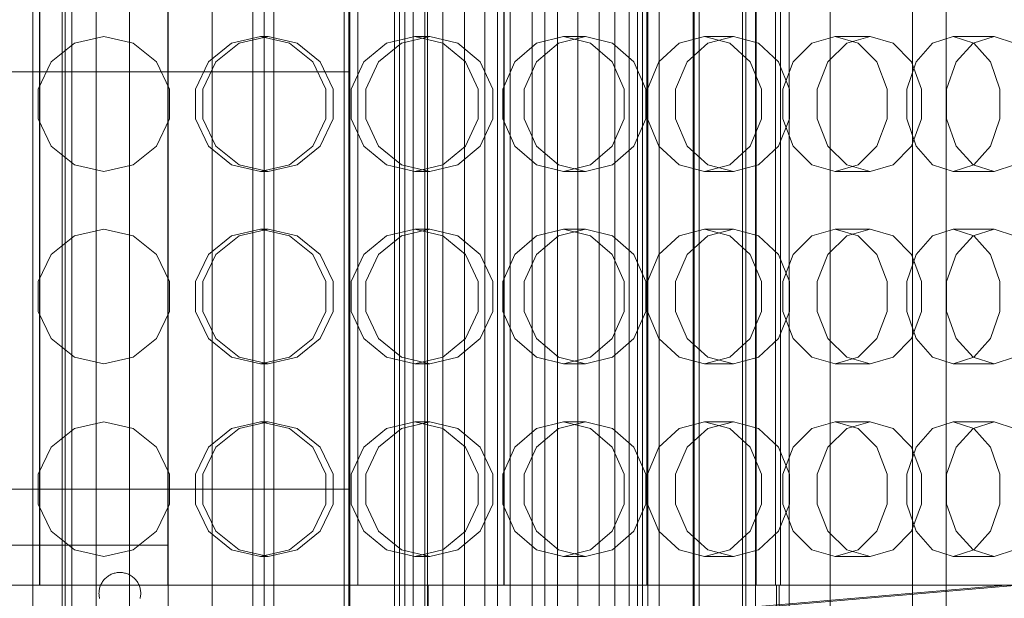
# Model space of a CAD drawing. Header units: millimetres. Extents: x -1970 to 61924, y -58230 to 6847.
# Tile 565 of 656: x 24424 to 24731, y -18164 to -17984. Entities that reach past the tile are written whole.
import ezdxf

# ---------------------------------------------------------------- set-up
doc = ezdxf.new("R2010")
doc.units = ezdxf.units.MM
for name, color, linetype, lineweight in [('superior_briquetadora', 7, 'Continuous', 0), ('superior_C02', 7, 'Continuous', 0), ('superior_C02-briq', 7, 'Continuous', 0), ('superior_C05', 7, 'Continuous', 0)]:
    doc.layers.add(name, color=color, linetype=linetype, lineweight=lineweight)

msp = doc.modelspace()

# ---------------------------------------------------------------- linework, layer by layer
at = {"layer": 'superior_briquetadora'}
for p, q in [((24500.067, -18305), (24500.067, -17655)), ((24503.067, -18305), (24503.067, -17655)), ((24623.067, -18171), (24623.067, -17789)), ((24649.067, -17789), (24649.067, -18171)), ((24650.067, -17790), (24650.067, -18170)), ((24653.067, -17790), (24653.067, -18170)), ((24649.067, -17793), (24649.067, -18167)), ((24653.067, -18167), (24653.067, -17793)), ((24430.067, -17800), (24430.067, -18160)), ((24430.167, -17800), (24430.167, -18160)), ((24469.967, -18160), (24469.967, -17800)), ((24470.067, -18160), (24470.067, -17800)), ((24529.192, -18160), (24529.192, -17800)), ((24574.717, -17800), (24574.717, -18160)), ((24574.817, -18160), (24574.817, -17800)), ((24619.192, -18160), (24619.192, -17800)), ((24653.317, -18160), (24653.317, -17800)), ((24659.299, -17800), (24659.299, -18160)), ((24660.836, -17800), (24660.836, -18160)), ((24450.067, -17989), (24440.955, -17991.08)), ((24450.067, -17989), (24459.18, -17991.08)), ((24489.883, -17991.08), (24498.917, -17989)), ((24501.266, -17989), (24492.218, -17991.08)), ((24498.917, -17989), (24501.266, -17989)), ((24507.951, -17991.08), (24498.917, -17989)), ((24501.266, -17989), (24510.287, -17991.08)), ((24538.129, -17991.08), (24546.931, -17989)), ((24551.589, -17989), (24542.76, -17991.08)), ((24546.931, -17989), (24551.589, -17989)), ((24555.732, -17991.08), (24546.931, -17989)), ((24551.589, -17989), (24560.364, -17991.08)), ((24584.869, -17991.08), (24593.287, -17989)), ((24600.175, -17989), (24591.716, -17991.08)), ((24593.287, -17989), (24600.175, -17989)), ((24601.705, -17991.08), (24593.287, -17989)), ((24600.175, -17989), (24608.553, -17991.08)), ((24629.302, -17991.08), (24637.192, -17989)), ((24637.192, -17989), (24646.192, -17989)), ((24645.083, -17991.08), (24637.192, -17989)), ((24646.192, -17989), (24638.248, -17991.08)), ((24646.192, -17989), (24654.031, -17991.08)), ((24670.668, -17991.08), (24677.896, -17989)), ((24677.896, -17989), (24688.854, -17989)), ((24685.125, -17991.08), (24677.896, -17989)), ((24688.854, -17989), (24681.56, -17991.08)), ((24688.854, -17989), (24696.019, -17991.08)), ((24708.259, -17991.08), (24714.702, -17989)), ((24714.702, -17989), (24727.43, -17989)), ((24721.145, -17991.08), (24714.702, -17989)), ((24727.43, -17989), (24720.912, -17991.08)), ((24727.43, -17989), (24733.799, -17991.08)), ((24440.955, -17991.08), (24433.649, -17996.906)), ((24459.18, -17991.08), (24466.486, -17996.906)), ((24482.639, -17996.907), (24489.883, -17991.08)), ((24492.218, -17991.08), (24484.944, -17996.906)), ((24515.195, -17996.907), (24507.951, -17991.08)), ((24510.287, -17991.08), (24517.499, -17996.906)), ((24531.071, -17996.907), (24538.129, -17991.08)), ((24542.76, -17991.08), (24535.641, -17996.906)), ((24562.79, -17996.907), (24555.732, -17991.08)), ((24560.364, -17991.08), (24567.359, -17996.906)), ((24578.118, -17996.907), (24584.869, -17991.08)), ((24591.716, -17991.08), (24584.875, -17996.906)), ((24584.875, -17996.906), (24591.716, -17991.08)), ((24608.455, -17996.907), (24601.705, -17991.08)), ((24608.553, -17991.08), (24615.212, -17996.906)), ((24622.974, -17996.907), (24629.302, -17991.08)), ((24638.248, -17991.08), (24631.802, -17996.906)), ((24651.411, -17996.907), (24645.083, -17991.08)), ((24654.031, -17991.08), (24660.239, -17996.906)), ((24664.871, -17996.907), (24670.668, -17991.08)), ((24681.56, -17991.08), (24675.619, -17996.906)), ((24690.922, -17996.907), (24685.125, -17991.08)), ((24696.019, -17991.08), (24701.67, -17996.906)), ((24703.093, -17996.907), (24708.259, -17991.08)), ((24720.912, -17991.08), (24715.577, -17996.906)), ((24726.312, -17996.907), (24721.145, -17991.08)), ((24433.649, -17996.906), (24429.594, -18005.326)), ((24466.486, -17996.906), (24470.541, -18005.326)), ((24478.619, -18005.327), (24482.639, -17996.907)), ((24484.944, -17996.906), (24480.898, -18005.326)), ((24519.215, -18005.327), (24515.195, -17996.907)), ((24517.499, -17996.906), (24521.495, -18005.326)), ((24527.155, -18005.327), (24531.071, -17996.907)), ((24535.641, -17996.906), (24531.675, -18005.326)), ((24566.706, -18005.327), (24562.79, -17996.907)), ((24567.359, -17996.906), (24571.227, -18005.326)), ((24574.372, -18005.327), (24578.118, -17996.907)), ((24584.875, -17996.906), (24581.056, -18005.326)), ((24581.056, -18005.326), (24584.875, -17996.906)), ((24612.202, -18005.327), (24608.455, -17996.907)), ((24615.212, -17996.906), (24618.885, -18005.326)), ((24619.462, -18005.327), (24622.974, -17996.907)), ((24631.802, -17996.906), (24628.195, -18005.326)), ((24654.923, -18005.327), (24651.411, -17996.907)), ((24660.239, -17996.906), (24663.656, -18005.326)), ((24661.654, -18005.327), (24664.871, -17996.907)), ((24675.619, -17996.906), (24672.286, -18005.326)), ((24694.139, -18005.327), (24690.922, -17996.907)), ((24700.225, -18005.327), (24703.093, -17996.907)), ((24701.67, -17996.906), (24704.771, -18005.326)), ((24715.577, -17996.906), (24712.575, -18005.326)), ((24729.179, -18005.327), (24726.312, -17996.907)), ((24429.594, -18005.326), (24429.594, -18014.674)), ((24470.541, -18005.326), (24470.541, -18014.674)), ((24478.619, -18014.673), (24478.619, -18005.327)), ((24480.898, -18005.326), (24480.898, -18014.674)), ((24519.215, -18014.673), (24519.215, -18005.327)), ((24521.495, -18005.326), (24521.495, -18014.674)), ((24527.155, -18014.673), (24527.155, -18005.327)), ((24531.675, -18005.326), (24531.675, -18014.674)), ((24566.706, -18014.673), (24566.706, -18005.327)), ((24571.227, -18005.326), (24571.227, -18014.674)), ((24574.372, -18014.673), (24574.372, -18005.327)), ((24581.056, -18005.326), (24581.056, -18014.674)), ((24612.202, -18014.673), (24612.202, -18005.327)), ((24618.885, -18005.326), (24618.885, -18014.674)), ((24619.462, -18014.673), (24619.462, -18005.327)), ((24628.195, -18005.326), (24628.195, -18014.674)), ((24654.923, -18014.673), (24654.923, -18005.327)), ((24661.654, -18014.673), (24661.654, -18005.327)), ((24663.656, -18005.326), (24663.656, -18014.674)), ((24672.286, -18005.326), (24672.286, -18014.674)), ((24694.139, -18014.673), (24694.139, -18005.327)), ((24700.225, -18014.673), (24700.225, -18005.327)), ((24704.771, -18005.326), (24704.771, -18014.674)), ((24712.575, -18005.326), (24712.575, -18014.674)), ((24729.179, -18014.673), (24729.179, -18005.327)), ((24429.594, -18014.674), (24433.649, -18023.094)), ((24470.541, -18014.674), (24466.486, -18023.094)), ((24482.639, -18023.093), (24478.619, -18014.673)), ((24480.898, -18014.674), (24484.944, -18023.094)), ((24515.195, -18023.093), (24519.215, -18014.673)), ((24521.495, -18014.674), (24517.499, -18023.094)), ((24531.071, -18023.093), (24527.155, -18014.673)), ((24531.675, -18014.674), (24535.641, -18023.094)), ((24562.79, -18023.093), (24566.706, -18014.673)), ((24571.227, -18014.674), (24567.359, -18023.094)), ((24578.118, -18023.093), (24574.372, -18014.673)), ((24581.056, -18014.674), (24584.875, -18023.094)), ((24584.875, -18023.094), (24581.056, -18014.674)), ((24608.455, -18023.093), (24612.202, -18014.673)), ((24618.885, -18014.674), (24615.212, -18023.094)), ((24622.974, -18023.093), (24619.462, -18014.673)), ((24628.195, -18014.674), (24631.802, -18023.094)), ((24651.411, -18023.093), (24654.923, -18014.673)), ((24663.656, -18014.674), (24660.239, -18023.094)), ((24664.871, -18023.093), (24661.654, -18014.673)), ((24672.286, -18014.674), (24675.619, -18023.094)), ((24690.922, -18023.093), (24694.139, -18014.673)), ((24703.093, -18023.093), (24700.225, -18014.673)), ((24704.771, -18014.674), (24701.67, -18023.094)), ((24712.575, -18014.674), (24715.577, -18023.094)), ((24726.312, -18023.093), (24729.179, -18014.673)), ((24433.649, -18023.094), (24440.955, -18028.92)), ((24466.486, -18023.094), (24459.18, -18028.92)), ((24489.883, -18028.92), (24482.639, -18023.093)), ((24484.944, -18023.094), (24492.218, -18028.92)), ((24507.951, -18028.92), (24515.195, -18023.093)), ((24517.499, -18023.094), (24510.287, -18028.92)), ((24538.129, -18028.92), (24531.071, -18023.093)), ((24535.641, -18023.094), (24542.76, -18028.92)), ((24555.732, -18028.92), (24562.79, -18023.093)), ((24567.359, -18023.094), (24560.364, -18028.92)), ((24584.869, -18028.92), (24578.118, -18023.093)), ((24584.875, -18023.094), (24591.716, -18028.92)), ((24591.716, -18028.92), (24584.875, -18023.094)), ((24601.705, -18028.92), (24608.455, -18023.093)), ((24615.212, -18023.094), (24608.553, -18028.92)), ((24629.302, -18028.92), (24622.974, -18023.093)), ((24631.802, -18023.094), (24638.248, -18028.92)), ((24645.083, -18028.92), (24651.411, -18023.093)), ((24660.239, -18023.094), (24654.031, -18028.92)), ((24670.668, -18028.92), (24664.871, -18023.093)), ((24675.619, -18023.094), (24681.56, -18028.92)), ((24685.125, -18028.92), (24690.922, -18023.093)), ((24701.67, -18023.094), (24696.019, -18028.92)), ((24708.259, -18028.92), (24703.093, -18023.093)), ((24715.577, -18023.094), (24720.912, -18028.92)), ((24721.145, -18028.92), (24726.312, -18023.093)), ((24440.955, -18028.92), (24450.067, -18031)), ((24459.18, -18028.92), (24450.067, -18031)), ((24498.917, -18031), (24489.883, -18028.92)), ((24492.218, -18028.92), (24501.266, -18031)), ((24498.917, -18031), (24507.951, -18028.92)), ((24510.287, -18028.92), (24501.266, -18031)), ((24546.931, -18031), (24538.129, -18028.92)), ((24542.76, -18028.92), (24551.589, -18031)), ((24546.931, -18031), (24555.732, -18028.92)), ((24560.364, -18028.92), (24551.589, -18031)), ((24593.287, -18031), (24584.869, -18028.92)), ((24591.716, -18028.92), (24600.175, -18031)), ((24593.287, -18031), (24601.705, -18028.92)), ((24608.553, -18028.92), (24600.175, -18031)), ((24637.192, -18031), (24629.302, -18028.92)), ((24637.192, -18031), (24645.083, -18028.92)), ((24638.248, -18028.92), (24646.192, -18031)), ((24654.031, -18028.92), (24646.192, -18031)), ((24677.896, -18031), (24670.668, -18028.92)), ((24677.896, -18031), (24685.125, -18028.92)), ((24681.56, -18028.92), (24688.854, -18031)), ((24696.019, -18028.92), (24688.854, -18031)), ((24714.702, -18031), (24708.259, -18028.92)), ((24714.702, -18031), (24721.145, -18028.92)), ((24720.912, -18028.92), (24727.43, -18031)), ((24733.799, -18028.92), (24727.43, -18031)), ((24498.917, -18031), (24501.266, -18031)), ((24546.931, -18031), (24551.589, -18031)), ((24593.287, -18031), (24600.175, -18031)), ((24637.192, -18031), (24646.192, -18031)), ((24677.896, -18031), (24688.854, -18031)), ((24714.702, -18031), (24727.43, -18031)), ((24440.955, -18051.08), (24433.649, -18056.906)), ((24450.067, -18049), (24440.955, -18051.08)), ((24450.067, -18049), (24459.18, -18051.08)), ((24459.18, -18051.08), (24466.486, -18056.906)), ((24482.639, -18056.907), (24489.883, -18051.08)), ((24492.218, -18051.08), (24484.944, -18056.906)), ((24489.883, -18051.08), (24498.917, -18049)), ((24501.266, -18049), (24492.218, -18051.08)), ((24498.917, -18049), (24501.266, -18049)), ((24507.951, -18051.08), (24498.917, -18049)), ((24501.266, -18049), (24510.287, -18051.08)), ((24515.195, -18056.907), (24507.951, -18051.08)), ((24510.287, -18051.08), (24517.499, -18056.906)), ((24531.071, -18056.907), (24538.129, -18051.08)), ((24542.76, -18051.08), (24535.641, -18056.906)), ((24538.129, -18051.08), (24546.931, -18049)), ((24551.589, -18049), (24542.76, -18051.08)), ((24546.931, -18049), (24551.589, -18049)), ((24555.732, -18051.08), (24546.931, -18049)), ((24551.589, -18049), (24560.364, -18051.08)), ((24562.79, -18056.907), (24555.732, -18051.08)), ((24560.364, -18051.08), (24567.359, -18056.906)), ((24578.118, -18056.907), (24584.869, -18051.08)), ((24584.869, -18051.08), (24593.287, -18049)), ((24591.716, -18051.08), (24584.875, -18056.906)), ((24584.875, -18056.906), (24591.716, -18051.08)), ((24600.175, -18049), (24591.716, -18051.08)), ((24593.287, -18049), (24600.175, -18049)), ((24601.705, -18051.08), (24593.287, -18049)), ((24600.175, -18049), (24608.553, -18051.08)), ((24608.455, -18056.907), (24601.705, -18051.08)), ((24608.553, -18051.08), (24615.212, -18056.906)), ((24622.974, -18056.907), (24629.302, -18051.08)), ((24629.302, -18051.08), (24637.192, -18049)), ((24638.248, -18051.08), (24631.802, -18056.906)), ((24637.192, -18049), (24646.192, -18049)), ((24645.083, -18051.08), (24637.192, -18049)), ((24646.192, -18049), (24638.248, -18051.08)), ((24651.411, -18056.907), (24645.083, -18051.08)), ((24646.192, -18049), (24654.031, -18051.08)), ((24654.031, -18051.08), (24660.239, -18056.906)), ((24664.871, -18056.907), (24670.668, -18051.08)), ((24670.668, -18051.08), (24677.896, -18049)), ((24681.56, -18051.08), (24675.619, -18056.906)), ((24677.896, -18049), (24688.854, -18049)), ((24685.125, -18051.08), (24677.896, -18049)), ((24688.854, -18049), (24681.56, -18051.08)), ((24690.922, -18056.907), (24685.125, -18051.08)), ((24688.854, -18049), (24696.019, -18051.08)), ((24696.019, -18051.08), (24701.67, -18056.906)), ((24703.093, -18056.907), (24708.259, -18051.08)), ((24708.259, -18051.08), (24714.702, -18049)), ((24714.702, -18049), (24727.43, -18049)), ((24721.145, -18051.08), (24714.702, -18049)), ((24720.912, -18051.08), (24715.577, -18056.906)), ((24727.43, -18049), (24720.912, -18051.08)), ((24726.312, -18056.907), (24721.145, -18051.08)), ((24727.43, -18049), (24733.799, -18051.08)), ((24433.649, -18056.906), (24429.594, -18065.326)), ((24466.486, -18056.906), (24470.541, -18065.326)), ((24478.619, -18065.327), (24482.639, -18056.907)), ((24484.944, -18056.906), (24480.898, -18065.326)), ((24519.215, -18065.327), (24515.195, -18056.907)), ((24517.499, -18056.906), (24521.495, -18065.326)), ((24527.155, -18065.327), (24531.071, -18056.907)), ((24535.641, -18056.906), (24531.675, -18065.326)), ((24566.706, -18065.327), (24562.79, -18056.907)), ((24567.359, -18056.906), (24571.227, -18065.326)), ((24574.372, -18065.327), (24578.118, -18056.907)), ((24584.875, -18056.906), (24581.056, -18065.326)), ((24581.056, -18065.326), (24584.875, -18056.906)), ((24612.202, -18065.327), (24608.455, -18056.907)), ((24615.212, -18056.906), (24618.885, -18065.326)), ((24619.462, -18065.327), (24622.974, -18056.907)), ((24631.802, -18056.906), (24628.195, -18065.326)), ((24654.923, -18065.327), (24651.411, -18056.907)), ((24660.239, -18056.906), (24663.656, -18065.326)), ((24661.654, -18065.327), (24664.871, -18056.907)), ((24675.619, -18056.906), (24672.286, -18065.326)), ((24694.139, -18065.327), (24690.922, -18056.907)), ((24700.225, -18065.327), (24703.093, -18056.907)), ((24701.67, -18056.906), (24704.771, -18065.326)), ((24715.577, -18056.906), (24712.575, -18065.326)), ((24729.179, -18065.327), (24726.312, -18056.907)), ((24429.594, -18065.326), (24429.594, -18074.674)), ((24470.541, -18065.326), (24470.541, -18074.674)), ((24478.619, -18074.673), (24478.619, -18065.327)), ((24480.898, -18065.326), (24480.898, -18074.674)), ((24519.215, -18074.673), (24519.215, -18065.327)), ((24521.495, -18065.326), (24521.495, -18074.674)), ((24527.155, -18074.673), (24527.155, -18065.327)), ((24531.675, -18065.326), (24531.675, -18074.674)), ((24566.706, -18074.673), (24566.706, -18065.327)), ((24571.227, -18065.326), (24571.227, -18074.674)), ((24574.372, -18074.673), (24574.372, -18065.327)), ((24581.056, -18065.326), (24581.056, -18074.674)), ((24612.202, -18074.673), (24612.202, -18065.327)), ((24618.885, -18065.326), (24618.885, -18074.674)), ((24619.462, -18074.673), (24619.462, -18065.327)), ((24628.195, -18065.326), (24628.195, -18074.674)), ((24654.923, -18074.673), (24654.923, -18065.327)), ((24661.654, -18074.673), (24661.654, -18065.327)), ((24663.656, -18065.326), (24663.656, -18074.674)), ((24672.286, -18065.326), (24672.286, -18074.674)), ((24694.139, -18074.673), (24694.139, -18065.327)), ((24700.225, -18074.673), (24700.225, -18065.327)), ((24704.771, -18065.326), (24704.771, -18074.674)), ((24712.575, -18065.326), (24712.575, -18074.674)), ((24729.179, -18074.673), (24729.179, -18065.327)), ((24429.594, -18074.674), (24433.649, -18083.094)), ((24470.541, -18074.674), (24466.486, -18083.094)), ((24482.639, -18083.093), (24478.619, -18074.673)), ((24480.898, -18074.674), (24484.944, -18083.094)), ((24515.195, -18083.093), (24519.215, -18074.673)), ((24521.495, -18074.674), (24517.499, -18083.094)), ((24531.071, -18083.093), (24527.155, -18074.673)), ((24531.675, -18074.674), (24535.641, -18083.094)), ((24562.79, -18083.093), (24566.706, -18074.673)), ((24571.227, -18074.674), (24567.359, -18083.094)), ((24578.118, -18083.093), (24574.372, -18074.673)), ((24581.056, -18074.674), (24584.875, -18083.094)), ((24584.875, -18083.094), (24581.056, -18074.674)), ((24608.455, -18083.093), (24612.202, -18074.673)), ((24618.885, -18074.674), (24615.212, -18083.094)), ((24622.974, -18083.093), (24619.462, -18074.673)), ((24628.195, -18074.674), (24631.802, -18083.094)), ((24651.411, -18083.093), (24654.923, -18074.673)), ((24663.656, -18074.674), (24660.239, -18083.094)), ((24664.871, -18083.093), (24661.654, -18074.673)), ((24672.286, -18074.674), (24675.619, -18083.094)), ((24690.922, -18083.093), (24694.139, -18074.673)), ((24703.093, -18083.093), (24700.225, -18074.673)), ((24704.771, -18074.674), (24701.67, -18083.094)), ((24712.575, -18074.674), (24715.577, -18083.094)), ((24726.312, -18083.093), (24729.179, -18074.673)), ((24433.649, -18083.094), (24440.955, -18088.92)), ((24466.486, -18083.094), (24459.18, -18088.92)), ((24489.883, -18088.92), (24482.639, -18083.093)), ((24484.944, -18083.094), (24492.218, -18088.92)), ((24507.951, -18088.92), (24515.195, -18083.093)), ((24517.499, -18083.094), (24510.287, -18088.92)), ((24538.129, -18088.92), (24531.071, -18083.093)), ((24535.641, -18083.094), (24542.76, -18088.92)), ((24555.732, -18088.92), (24562.79, -18083.093)), ((24567.359, -18083.094), (24560.364, -18088.92)), ((24584.869, -18088.92), (24578.118, -18083.093)), ((24584.875, -18083.094), (24591.716, -18088.92)), ((24591.716, -18088.92), (24584.875, -18083.094)), ((24601.705, -18088.92), (24608.455, -18083.093)), ((24615.212, -18083.094), (24608.553, -18088.92)), ((24629.302, -18088.92), (24622.974, -18083.093)), ((24631.802, -18083.094), (24638.248, -18088.92)), ((24645.083, -18088.92), (24651.411, -18083.093)), ((24660.239, -18083.094), (24654.031, -18088.92)), ((24670.668, -18088.92), (24664.871, -18083.093)), ((24675.619, -18083.094), (24681.56, -18088.92)), ((24685.125, -18088.92), (24690.922, -18083.093)), ((24701.67, -18083.094), (24696.019, -18088.92)), ((24708.259, -18088.92), (24703.093, -18083.093)), ((24715.577, -18083.094), (24720.912, -18088.92)), ((24721.145, -18088.92), (24726.312, -18083.093)), ((24440.955, -18088.92), (24450.067, -18091)), ((24459.18, -18088.92), (24450.067, -18091)), ((24498.917, -18091), (24489.883, -18088.92)), ((24492.218, -18088.92), (24501.266, -18091)), ((24498.917, -18091), (24507.951, -18088.92)), ((24498.917, -18091), (24501.266, -18091)), ((24510.287, -18088.92), (24501.266, -18091)), ((24546.931, -18091), (24538.129, -18088.92)), ((24542.76, -18088.92), (24551.589, -18091)), ((24546.931, -18091), (24555.732, -18088.92)), ((24546.931, -18091), (24551.589, -18091)), ((24560.364, -18088.92), (24551.589, -18091)), ((24593.287, -18091), (24584.869, -18088.92)), ((24591.716, -18088.92), (24600.175, -18091)), ((24593.287, -18091), (24601.705, -18088.92)), ((24593.287, -18091), (24600.175, -18091)), ((24608.553, -18088.92), (24600.175, -18091)), ((24637.192, -18091), (24629.302, -18088.92)), ((24637.192, -18091), (24645.083, -18088.92)), ((24637.192, -18091), (24646.192, -18091)), ((24638.248, -18088.92), (24646.192, -18091)), ((24654.031, -18088.92), (24646.192, -18091)), ((24677.896, -18091), (24670.668, -18088.92)), ((24677.896, -18091), (24685.125, -18088.92)), ((24677.896, -18091), (24688.854, -18091)), ((24681.56, -18088.92), (24688.854, -18091)), ((24696.019, -18088.92), (24688.854, -18091)), ((24714.702, -18091), (24708.259, -18088.92)), ((24714.702, -18091), (24721.145, -18088.92)), ((24714.702, -18091), (24727.43, -18091)), ((24720.912, -18088.92), (24727.43, -18091)), ((24733.799, -18088.92), (24727.43, -18091)), ((24450.067, -18109), (24440.955, -18111.08)), ((24450.067, -18109), (24459.18, -18111.08)), ((24489.883, -18111.08), (24498.917, -18109)), ((24501.266, -18109), (24492.218, -18111.08)), ((24498.917, -18109), (24501.266, -18109)), ((24507.951, -18111.08), (24498.917, -18109)), ((24501.266, -18109), (24510.287, -18111.08)), ((24538.129, -18111.08), (24546.931, -18109)), ((24551.589, -18109), (24542.76, -18111.08)), ((24546.931, -18109), (24551.589, -18109)), ((24555.732, -18111.08), (24546.931, -18109)), ((24551.589, -18109), (24560.364, -18111.08)), ((24584.869, -18111.08), (24593.287, -18109)), ((24600.175, -18109), (24591.716, -18111.08)), ((24593.287, -18109), (24600.175, -18109)), ((24601.705, -18111.08), (24593.287, -18109)), ((24600.175, -18109), (24608.553, -18111.08)), ((24629.302, -18111.08), (24637.192, -18109)), ((24637.192, -18109), (24646.192, -18109)), ((24645.083, -18111.08), (24637.192, -18109)), ((24646.192, -18109), (24638.248, -18111.08)), ((24646.192, -18109), (24654.031, -18111.08)), ((24670.668, -18111.08), (24677.896, -18109)), ((24677.896, -18109), (24688.854, -18109)), ((24685.125, -18111.08), (24677.896, -18109)), ((24688.854, -18109), (24681.56, -18111.08)), ((24688.854, -18109), (24696.019, -18111.08)), ((24708.259, -18111.08), (24714.702, -18109)), ((24714.702, -18109), (24727.43, -18109)), ((24721.145, -18111.08), (24714.702, -18109)), ((24727.43, -18109), (24720.912, -18111.08)), ((24727.43, -18109), (24733.799, -18111.08)), ((24440.955, -18111.08), (24433.649, -18116.906)), ((24459.18, -18111.08), (24466.486, -18116.906)), ((24482.639, -18116.907), (24489.883, -18111.08)), ((24492.218, -18111.08), (24484.944, -18116.906)), ((24515.195, -18116.907), (24507.951, -18111.08)), ((24510.287, -18111.08), (24517.499, -18116.906)), ((24531.071, -18116.907), (24538.129, -18111.08)), ((24542.76, -18111.08), (24535.641, -18116.906)), ((24562.79, -18116.907), (24555.732, -18111.08)), ((24560.364, -18111.08), (24567.359, -18116.906)), ((24578.118, -18116.907), (24584.869, -18111.08)), ((24591.716, -18111.08), (24584.875, -18116.906)), ((24584.875, -18116.906), (24591.716, -18111.08)), ((24608.455, -18116.907), (24601.705, -18111.08)), ((24608.553, -18111.08), (24615.212, -18116.906)), ((24622.974, -18116.907), (24629.302, -18111.08)), ((24638.248, -18111.08), (24631.802, -18116.906)), ((24651.411, -18116.907), (24645.083, -18111.08)), ((24654.031, -18111.08), (24660.239, -18116.906)), ((24664.871, -18116.907), (24670.668, -18111.08)), ((24681.56, -18111.08), (24675.619, -18116.906)), ((24690.922, -18116.907), (24685.125, -18111.08)), ((24696.019, -18111.08), (24701.67, -18116.906)), ((24703.093, -18116.907), (24708.259, -18111.08)), ((24720.912, -18111.08), (24715.577, -18116.906)), ((24726.312, -18116.907), (24721.145, -18111.08)), ((24433.649, -18116.906), (24429.594, -18125.326)), ((24466.486, -18116.906), (24470.541, -18125.326)), ((24478.619, -18125.327), (24482.639, -18116.907)), ((24484.944, -18116.906), (24480.898, -18125.326)), ((24519.215, -18125.327), (24515.195, -18116.907)), ((24517.499, -18116.906), (24521.495, -18125.326)), ((24527.155, -18125.327), (24531.071, -18116.907)), ((24535.641, -18116.906), (24531.675, -18125.326)), ((24566.706, -18125.327), (24562.79, -18116.907)), ((24567.359, -18116.906), (24571.227, -18125.326)), ((24574.372, -18125.327), (24578.118, -18116.907)), ((24584.875, -18116.906), (24581.056, -18125.326)), ((24581.056, -18125.326), (24584.875, -18116.906)), ((24612.202, -18125.327), (24608.455, -18116.907)), ((24615.212, -18116.906), (24618.885, -18125.326)), ((24619.462, -18125.327), (24622.974, -18116.907)), ((24631.802, -18116.906), (24628.195, -18125.326)), ((24654.923, -18125.327), (24651.411, -18116.907)), ((24660.239, -18116.906), (24663.656, -18125.326)), ((24661.654, -18125.327), (24664.871, -18116.907)), ((24675.619, -18116.906), (24672.286, -18125.326)), ((24694.139, -18125.327), (24690.922, -18116.907)), ((24700.225, -18125.327), (24703.093, -18116.907)), ((24701.67, -18116.906), (24704.771, -18125.326)), ((24715.577, -18116.906), (24712.575, -18125.326)), ((24729.179, -18125.327), (24726.312, -18116.907)), ((24429.594, -18125.326), (24429.594, -18134.674)), ((24470.541, -18125.326), (24470.541, -18134.674)), ((24478.619, -18134.673), (24478.619, -18125.327)), ((24480.898, -18125.326), (24480.898, -18134.674)), ((24519.215, -18134.673), (24519.215, -18125.327)), ((24521.495, -18125.326), (24521.495, -18134.674)), ((24527.155, -18134.673), (24527.155, -18125.327)), ((24531.675, -18125.326), (24531.675, -18134.674)), ((24566.706, -18134.673), (24566.706, -18125.327)), ((24571.227, -18125.326), (24571.227, -18134.674)), ((24574.372, -18134.673), (24574.372, -18125.327)), ((24581.056, -18125.326), (24581.056, -18134.674)), ((24612.202, -18134.673), (24612.202, -18125.327)), ((24618.885, -18125.326), (24618.885, -18134.674)), ((24619.462, -18134.673), (24619.462, -18125.327)), ((24628.195, -18125.326), (24628.195, -18134.674)), ((24654.923, -18134.673), (24654.923, -18125.327)), ((24661.654, -18134.673), (24661.654, -18125.327)), ((24663.656, -18125.326), (24663.656, -18134.674)), ((24672.286, -18125.326), (24672.286, -18134.674)), ((24694.139, -18134.673), (24694.139, -18125.327)), ((24700.225, -18134.673), (24700.225, -18125.327)), ((24704.771, -18125.326), (24704.771, -18134.674)), ((24712.575, -18125.326), (24712.575, -18134.674)), ((24729.179, -18134.673), (24729.179, -18125.327)), ((24429.594, -18134.674), (24433.649, -18143.094)), ((24470.541, -18134.674), (24466.486, -18143.094)), ((24482.639, -18143.093), (24478.619, -18134.673)), ((24480.898, -18134.674), (24484.944, -18143.094)), ((24515.195, -18143.093), (24519.215, -18134.673)), ((24521.495, -18134.674), (24517.499, -18143.094)), ((24531.071, -18143.093), (24527.155, -18134.673)), ((24531.675, -18134.674), (24535.641, -18143.094)), ((24562.79, -18143.093), (24566.706, -18134.673)), ((24571.227, -18134.674), (24567.359, -18143.094)), ((24578.118, -18143.093), (24574.372, -18134.673)), ((24581.056, -18134.674), (24584.875, -18143.094)), ((24584.875, -18143.094), (24581.056, -18134.674)), ((24608.455, -18143.093), (24612.202, -18134.673)), ((24618.885, -18134.674), (24615.212, -18143.094)), ((24622.974, -18143.093), (24619.462, -18134.673)), ((24628.195, -18134.674), (24631.802, -18143.094)), ((24651.411, -18143.093), (24654.923, -18134.673)), ((24663.656, -18134.674), (24660.239, -18143.094)), ((24664.871, -18143.093), (24661.654, -18134.673)), ((24672.286, -18134.674), (24675.619, -18143.094)), ((24690.922, -18143.093), (24694.139, -18134.673)), ((24703.093, -18143.093), (24700.225, -18134.673)), ((24704.771, -18134.674), (24701.67, -18143.094)), ((24712.575, -18134.674), (24715.577, -18143.094)), ((24726.312, -18143.093), (24729.179, -18134.673)), ((24433.649, -18143.094), (24440.955, -18148.92)), ((24466.486, -18143.094), (24459.18, -18148.92)), ((24489.883, -18148.92), (24482.639, -18143.093)), ((24484.944, -18143.094), (24492.218, -18148.92)), ((24507.951, -18148.92), (24515.195, -18143.093)), ((24517.499, -18143.094), (24510.287, -18148.92)), ((24538.129, -18148.92), (24531.071, -18143.093)), ((24535.641, -18143.094), (24542.76, -18148.92)), ((24555.732, -18148.92), (24562.79, -18143.093)), ((24567.359, -18143.094), (24560.364, -18148.92)), ((24584.869, -18148.92), (24578.118, -18143.093)), ((24584.875, -18143.094), (24591.716, -18148.92)), ((24591.716, -18148.92), (24584.875, -18143.094)), ((24601.705, -18148.92), (24608.455, -18143.093)), ((24615.212, -18143.094), (24608.553, -18148.92)), ((24629.302, -18148.92), (24622.974, -18143.093)), ((24631.802, -18143.094), (24638.248, -18148.92)), ((24645.083, -18148.92), (24651.411, -18143.093)), ((24660.239, -18143.094), (24654.031, -18148.92)), ((24670.668, -18148.92), (24664.871, -18143.093)), ((24675.619, -18143.094), (24681.56, -18148.92)), ((24685.125, -18148.92), (24690.922, -18143.093)), ((24701.67, -18143.094), (24696.019, -18148.92)), ((24708.259, -18148.92), (24703.093, -18143.093)), ((24715.577, -18143.094), (24720.912, -18148.92)), ((24721.145, -18148.92), (24726.312, -18143.093)), ((24440.955, -18148.92), (24450.067, -18151)), ((24459.18, -18148.92), (24450.067, -18151)), ((24498.917, -18151), (24489.883, -18148.92)), ((24492.218, -18148.92), (24501.266, -18151)), ((24498.917, -18151), (24507.951, -18148.92)), ((24510.287, -18148.92), (24501.266, -18151)), ((24546.931, -18151), (24538.129, -18148.92)), ((24542.76, -18148.92), (24551.589, -18151)), ((24546.931, -18151), (24555.732, -18148.92)), ((24560.364, -18148.92), (24551.589, -18151)), ((24593.287, -18151), (24584.869, -18148.92)), ((24591.716, -18148.92), (24600.175, -18151)), ((24593.287, -18151), (24601.705, -18148.92)), ((24608.553, -18148.92), (24600.175, -18151)), ((24637.192, -18151), (24629.302, -18148.92)), ((24637.192, -18151), (24645.083, -18148.92)), ((24638.248, -18148.92), (24646.192, -18151)), ((24654.031, -18148.92), (24646.192, -18151)), ((24677.896, -18151), (24670.668, -18148.92)), ((24677.896, -18151), (24685.125, -18148.92)), ((24681.56, -18148.92), (24688.854, -18151)), ((24696.019, -18148.92), (24688.854, -18151)), ((24714.702, -18151), (24708.259, -18148.92)), ((24714.702, -18151), (24721.145, -18148.92)), ((24720.912, -18148.92), (24727.43, -18151)), ((24733.799, -18148.92), (24727.43, -18151)), ((24498.917, -18151), (24501.266, -18151)), ((24546.931, -18151), (24551.589, -18151)), ((24593.287, -18151), (24600.175, -18151)), ((24637.192, -18151), (24646.192, -18151)), ((24677.896, -18151), (24688.854, -18151)), ((24714.702, -18151), (24727.43, -18151)), ((24410.384, -18160), (24430.2, -18160)), ((24411.103, -18160), (24430.067, -18160)), ((24411.206, -18160), (24430.167, -18160)), ((24430.363, -18160), (24411.416, -18160)), ((24430.552, -18160), (24411.518, -18160)), ((24430.568, -18160), (24411.549, -18160)), ((24430.067, -18160), (24470.067, -18160)), ((24430.167, -18160), (24469.967, -18160)), ((24430.2, -18160), (24450.067, -18160)), ((24450.067, -18160), (24430.363, -18160)), ((24450.067, -18160), (24430.552, -18160)), ((24450.067, -18160), (24430.568, -18160)), ((24469.772, -18160), (24450.067, -18160)), ((24469.567, -18160), (24450.067, -18160)), ((24469.583, -18160), (24450.067, -18160)), ((24450.067, -18160), (24469.935, -18160)), ((24488.586, -18160), (24469.567, -18160)), ((24488.617, -18160), (24469.583, -18160)), ((24488.719, -18160), (24469.772, -18160)), ((24469.935, -18160), (24489.751, -18160)), ((24469.967, -18160), (24488.929, -18160)), ((24470.067, -18160), (24489.032, -18160)), ((24506.657, -18160), (24488.586, -18160)), ((24506.703, -18160), (24488.617, -18160)), ((24506.18, -18160), (24488.719, -18160)), ((24488.929, -18160), (24506.938, -18160)), ((24489.032, -18160), (24507.043, -18160)), ((24489.751, -18160), (24509.465, -18160)), ((24521.485, -18160), (24506.18, -18160)), ((24523.335, -18160), (24506.657, -18160)), ((24523.394, -18160), (24506.703, -18160)), ((24506.938, -18160), (24523.553, -18160)), ((24507.043, -18160), (24523.658, -18160)), ((24509.465, -18160), (24529.027, -18160)), ((24534.046, -18160), (24521.485, -18160)), ((24538.208, -18160), (24523.335, -18160)), ((24538.279, -18160), (24523.394, -18160)), ((24523.553, -18160), (24538.368, -18160)), ((24523.658, -18160), (24538.472, -18160)), ((24529.027, -18160), (24548.386, -18160)), ((24532.618, -18160), (24529.192, -18160)), ((24542.373, -18160), (24532.618, -18160)), ((24543.379, -18160), (24534.046, -18160)), ((24550.911, -18160), (24538.208, -18160)), ((24550.992, -18160), (24538.279, -18160)), ((24538.368, -18160), (24551.017, -18160)), ((24538.472, -18160), (24551.12, -18160)), ((24556.972, -18160), (24542.373, -18160)), ((24549.127, -18160), (24543.379, -18160)), ((24548.386, -18160), (24567.493, -18160)), ((24551.067, -18160), (24549.127, -18160)), ((24561.131, -18160), (24550.911, -18160)), ((24561.221, -18160), (24550.992, -18160)), ((24551.017, -18160), (24561.193, -18160)), ((24551.067, -18160), (24551.067, -18396)), ((24551.12, -18160), (24561.295, -18160)), ((24574.192, -18160), (24556.972, -18160)), ((24568.617, -18160), (24561.131, -18160)), ((24561.193, -18160), (24568.644, -18160)), ((24568.712, -18160), (24561.221, -18160)), ((24561.295, -18160), (24568.745, -18160)), ((24567.493, -18160), (24586.298, -18160)), ((24573.183, -18160), (24568.617, -18160)), ((24568.644, -18160), (24573.19, -18160)), ((24573.282, -18160), (24568.712, -18160)), ((24568.745, -18160), (24573.29, -18160)), ((24574.717, -18160), (24573.183, -18160)), ((24573.19, -18160), (24574.717, -18160)), ((24574.817, -18160), (24573.282, -18160)), ((24573.29, -18160), (24574.817, -18160)), ((24591.413, -18160), (24574.192, -18160)), ((24586.298, -18160), (24604.754, -18160)), ((24606.012, -18160), (24591.413, -18160)), ((24602.771, -18160), (24600.072, -18160)), ((24600.072, -18160), (24603.246, -18160)), ((24611.079, -18160), (24602.771, -18160)), ((24603.246, -18160), (24611.982, -18160)), ((24604.754, -18160), (24622.812, -18160)), ((24615.767, -18160), (24606.012, -18160)), ((24624.181, -18160), (24611.079, -18160)), ((24611.982, -18160), (24625.425, -18160)), ((24619.192, -18160), (24615.767, -18160)), ((24622.812, -18160), (24640.427, -18160)), ((24640.797, -18160), (24624.181, -18160)), ((24625.425, -18160), (24642.259, -18160)), ((24634.795, -18160), (24628.781, -18160)), ((24628.781, -18160), (24628.964, -18160)), ((24628.964, -18160), (24635.307, -18160)), ((24645.815, -18160), (24634.795, -18160)), ((24635.307, -18160), (24646.554, -18160)), ((24640.427, -18160), (24657.554, -18160)), ((24659.299, -18160), (24640.797, -18160)), ((24642.259, -18160), (24660.836, -18160)), ((24659.657, -18160), (24645.815, -18160)), ((24646.554, -18160), (24660.478, -18160)), ((24649.067, -18167), (24731.067, -18160)), ((24735.067, -18160), (24653.067, -18167)), ((24656.743, -18160), (24653.317, -18160)), ((24666.498, -18160), (24656.743, -18160)), ((24657.554, -18160), (24674.147, -18160)), ((24677.876, -18160), (24659.299, -18160)), ((24673.581, -18160), (24659.657, -18160)), ((24659.657, -18160), (24659.657, -18210)), ((24660.478, -18160), (24674.32, -18160)), ((24660.478, -18160), (24660.478, -18210)), ((24660.836, -18160), (24679.338, -18160)), ((24681.097, -18160), (24666.498, -18160)), ((24684.828, -18160), (24673.581, -18160)), ((24674.147, -18160), (24690.166, -18160)), ((24674.32, -18160), (24685.34, -18160)), ((24694.71, -18160), (24677.876, -18160)), ((24679.338, -18160), (24695.954, -18160)), ((24698.317, -18160), (24681.097, -18160)), ((24691.171, -18160), (24684.828, -18160)), ((24685.34, -18160), (24691.354, -18160)), ((24690.166, -18160), (24705.568, -18160)), ((24691.354, -18160), (24691.171, -18160)), ((24708.153, -18160), (24694.71, -18160)), ((24695.954, -18160), (24709.056, -18160)), ((24715.538, -18160), (24698.317, -18160)), ((24705.568, -18160), (24720.315, -18160)), ((24716.889, -18160), (24708.153, -18160)), ((24709.056, -18160), (24717.364, -18160)), ((24730.137, -18160), (24715.538, -18160)), ((24720.063, -18160), (24716.889, -18160)), ((24717.364, -18160), (24720.063, -18160)), ((24720.315, -18160), (24734.367, -18160)), ((24739.892, -18160), (24730.137, -18160))]:
    msp.add_line(p, q, dxfattribs=at)
at = {"layer": 'superior_C02'}
for p, q in [((24542.221, -17657.5), (24542.221, -18342.5)), ((24543.795, -17657.5), (24543.795, -18342.5)), ((24546.41, -17657.5), (24546.41, -18342.5)), ((24550.89, -17657.5), (24550.89, -18342.5)), ((24555.723, -17657.5), (24555.723, -18342.5)), ((24562.427, -17657.5), (24562.427, -18342.5)), ((24568.742, -17657.5), (24568.742, -18342.5)), ((24576.65, -17657.5), (24576.65, -18342.5)), ((24583.485, -17657.5), (24583.485, -18342.5)), ((24591.393, -17657.5), (24591.393, -18342.5)), ((24597.708, -17657.5), (24597.708, -18342.5)), ((24604.412, -17657.5), (24604.412, -18342.5)), ((24609.245, -17657.5), (24609.245, -18342.5)), ((24613.725, -17657.5), (24613.725, -18342.5)), ((24616.34, -18342.5), (24616.34, -17657.5)), ((24617.914, -17657.5), (24617.914, -18342.5)), ((24427.989, -17700), (24427.989, -18300)), ((24447.696, -17700), (24447.696, -18300)), ((24458.093, -17700), (24458.093, -18300)), ((24483.776, -17700), (24483.776, -18300)), ((24496.509, -17700), (24496.509, -18300)), ((24526.418, -17700), (24526.418, -18300)), ((24540.62, -17700), (24540.62, -18300)), ((24572.716, -17700), (24572.716, -18300)), ((24587.419, -17700), (24587.419, -18300)), ((24619.515, -17700), (24619.515, -18300)), ((24633.717, -17700), (24633.717, -18300)), ((24663.626, -17700), (24663.626, -18300)), ((24676.359, -17700), (24676.359, -18300)), ((24702.042, -17700), (24702.042, -18300)), ((24712.439, -17700), (24712.439, -18300)), ((24634.01, -17750), (24634.01, -18250)), ((24635.508, -18250), (24635.508, -17750)), ((24524.933, -17870), (24524.933, -18000)), ((24526.711, -18000), (24526.711, -17870)), ((23851.323, -18000), (24524.933, -18000)), ((24526.711, -18000), (23853.102, -18000)), ((24524.933, -18000), (24524.933, -18130)), ((24526.711, -18000), (24524.933, -18000)), ((24526.711, -18130), (24526.711, -18000)), ((23851.323, -18130), (24524.933, -18130)), ((24526.711, -18130), (23853.102, -18130)), ((24524.933, -18130), (24524.933, -18250)), ((24526.711, -18130), (24524.933, -18130)), ((24526.711, -18250), (24526.711, -18130))]:
    msp.add_line(p, q, dxfattribs=at)
at = {"layer": 'superior_C02-briq'}
msp.add_line((24550.067, -18255), (24550.067, -17705), dxfattribs=at)
at = {"layer": 'superior_C05'}
for p, q in [((24438.067, -18185), (24438.067, -17775)), ((24440.067, -18185), (24440.067, -17775)), ((24437.067, -18177.5), (24437.067, -17782.5)), ((24440.067, -18177.5), (24440.067, -17782.5)), ((24370.067, -18147.5), (24470.067, -18147.5)), ((24470.067, -18247.5), (24470.067, -18147.5)), ((24454.582, -18156.018), (24454.259, -18156.05)), ((24454.905, -18156.002), (24454.582, -18156.018)), ((24455.23, -18156.002), (24454.905, -18156.002)), ((24455.553, -18156.018), (24455.23, -18156.002)), ((24455.876, -18156.05), (24455.553, -18156.018)), ((24449.697, -18158.838), (24449.521, -18159.111)), ((24449.886, -18158.575), (24449.697, -18158.838)), ((24450.088, -18158.322), (24449.886, -18158.575)), ((24450.303, -18158.079), (24450.088, -18158.322)), ((24450.529, -18157.847), (24450.303, -18158.079)), ((24450.767, -18157.626), (24450.529, -18157.847)), ((24451.015, -18157.418), (24450.767, -18157.626)), ((24451.273, -18157.222), (24451.015, -18157.418)), ((24451.541, -18157.04), (24451.273, -18157.222)), ((24451.817, -18156.871), (24451.541, -18157.04)), ((24452.102, -18156.716), (24451.817, -18156.871)), ((24452.394, -18156.575), (24452.102, -18156.716)), ((24452.693, -18156.449), (24452.394, -18156.575)), ((24452.997, -18156.338), (24452.693, -18156.449)), ((24453.307, -18156.243), (24452.997, -18156.338)), ((24453.621, -18156.163), (24453.307, -18156.243)), ((24453.939, -18156.099), (24453.621, -18156.163)), ((24454.259, -18156.05), (24453.939, -18156.099)), ((24456.196, -18156.099), (24455.876, -18156.05)), ((24456.514, -18156.163), (24456.196, -18156.099)), ((24456.828, -18156.243), (24456.514, -18156.163)), ((24457.138, -18156.338), (24456.828, -18156.243)), ((24457.442, -18156.449), (24457.138, -18156.338)), ((24457.741, -18156.575), (24457.442, -18156.449)), ((24458.033, -18156.716), (24457.741, -18156.575)), ((24458.317, -18156.871), (24458.033, -18156.716)), ((24458.594, -18157.04), (24458.317, -18156.871)), ((24458.862, -18157.222), (24458.594, -18157.04)), ((24459.12, -18157.418), (24458.862, -18157.222)), ((24459.368, -18157.626), (24459.12, -18157.418)), ((24459.606, -18157.847), (24459.368, -18157.626)), ((24459.832, -18158.079), (24459.606, -18157.847)), ((24460.047, -18158.322), (24459.832, -18158.079)), ((24460.249, -18158.575), (24460.047, -18158.322)), ((24460.438, -18158.838), (24460.249, -18158.575)), ((24460.614, -18159.111), (24460.438, -18158.838)), ((24448.576, -18162.176), (24448.567, -18162.5)), ((24448.6, -18161.853), (24448.576, -18162.176)), ((24448.64, -18161.531), (24448.6, -18161.853)), ((24448.696, -18161.212), (24448.64, -18161.531)), ((24448.768, -18160.896), (24448.696, -18161.212)), ((24448.856, -18160.584), (24448.768, -18160.896)), ((24448.959, -18160.277), (24448.856, -18160.584)), ((24449.078, -18159.975), (24448.959, -18160.277)), ((24449.211, -18159.68), (24449.078, -18159.975)), ((24449.359, -18159.391), (24449.211, -18159.68)), ((24449.521, -18159.111), (24449.359, -18159.391)), ((24460.776, -18159.391), (24460.614, -18159.111)), ((24460.924, -18159.68), (24460.776, -18159.391)), ((24461.057, -18159.975), (24460.924, -18159.68)), ((24461.175, -18160.277), (24461.057, -18159.975)), ((24461.279, -18160.584), (24461.175, -18160.277)), ((24461.366, -18160.896), (24461.279, -18160.584)), ((24461.439, -18161.212), (24461.366, -18160.896)), ((24461.495, -18161.531), (24461.439, -18161.212)), ((24461.535, -18161.853), (24461.495, -18161.531)), ((24461.559, -18162.176), (24461.535, -18161.853)), ((24461.567, -18162.5), (24461.559, -18162.176)), ((24448.567, -18162.5), (24448.576, -18162.824)), ((24448.576, -18162.824), (24448.6, -18163.147)), ((24448.6, -18163.147), (24448.64, -18163.469)), ((24448.64, -18163.469), (24448.696, -18163.788)), ((24448.696, -18163.788), (24448.768, -18164.104)), ((24461.366, -18164.104), (24461.439, -18163.788)), ((24461.439, -18163.788), (24461.495, -18163.469)), ((24461.495, -18163.469), (24461.535, -18163.147)), ((24461.535, -18163.147), (24461.559, -18162.824)), ((24461.567, -18162.5), (24461.559, -18162.824))]:
    msp.add_line(p, q, dxfattribs=at)

doc.saveas('drawing.dxf')
